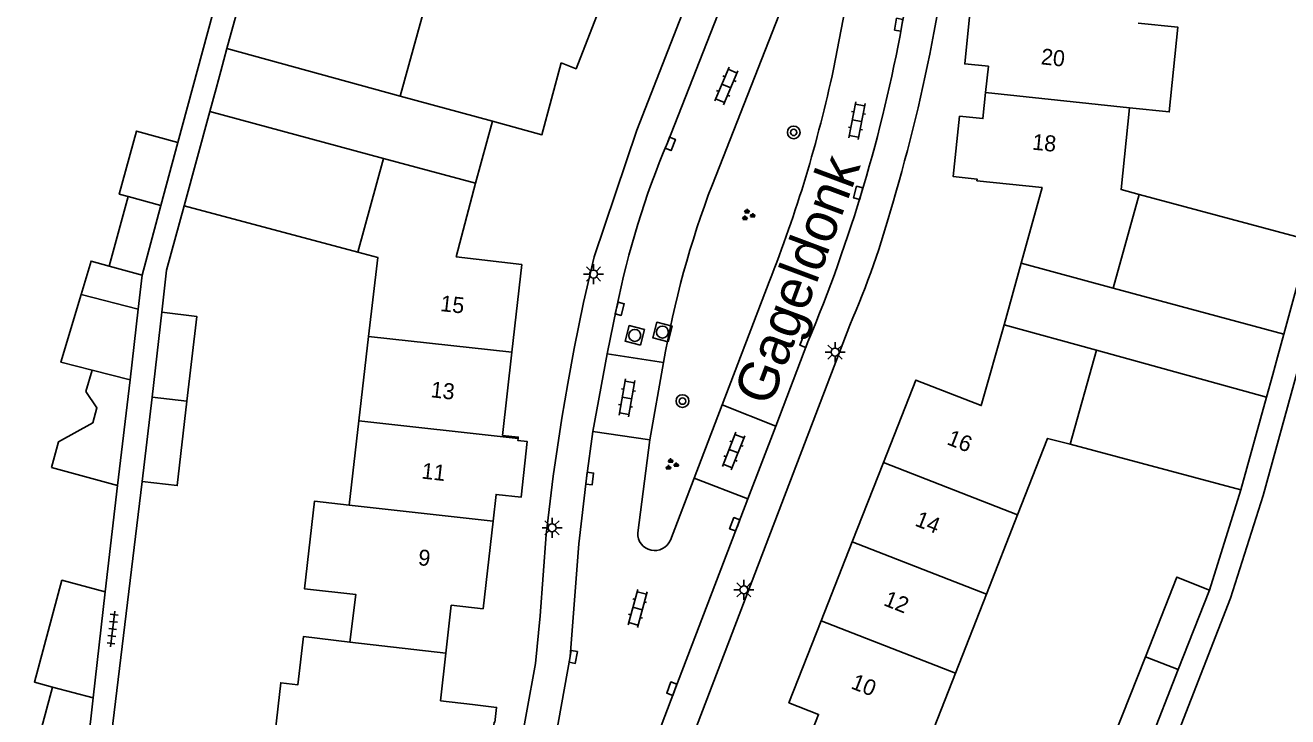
# Model space of a CAD drawing. Extents: x 136000 to 141014, y 402000 to 403500.
# Drawn here: x 139007.9 to 139086.9, y 402326.9 to 402370.2 of the extents above; entities that cross this region are included whole.
import ezdxf

# ---------------------------------------------------------------- set-up
doc = ezdxf.new("R2010")
doc.units = 0
for name, color, linetype in [('gg-afsc-erfafscheiding', 7, 'Continuous'), ('gg-afsc-hekwerk', 7, 'Continuous'), ('gg-afsc-muur', 7, 'Continuous'), ('gg-anno-huisnummerreeks BGT', 7, 'Continuous'), ('gg-anno-openbare ruimte label', 7, 'Continuous'), ('gg-bbg-bijgebouw', 7, 'Continuous'), ('gg-bbg-gedigitaliseerde bebouwing', 7, 'Continuous'), ('gg-bbg-gedigitaliseerde bijgebouw', 7, 'Continuous'), ('gg-bbg-hoofdgebouw', 7, 'Continuous'), ('gg-bbg-luifel en loopbrug', 7, 'Continuous'), ('gg-bbg-tussenscheiding', 7, 'Continuous'), ('gg-knt-verharding', 7, 'Continuous'), ('gg-knt-verharding nz', 7, 'Continuous'), ('gt-symb-boom', 7, 'Continuous'), ('gt-symb-groenvak', 7, 'Continuous'), ('gt-symb-klinker verharding', 7, 'Continuous'), ('gt-symb-kolk', 7, 'Continuous'), ('gt-symb-lichtmast', 7, 'Continuous'), ('gt-symb-rioolschacht', 7, 'Continuous'), ('gt-symb-tegel verharding', 7, 'Continuous')]:
    doc.layers.add(name, color=color, linetype=linetype)

# ---------------------------------------------------------------- blocks, each defined once
blk = doc.blocks.new('gt0-KOLK')
at = {"layer": 'gt-symb-kolk'}
blk.add_lwpolyline([(0, 0), (0.375, 0), (0.375, 0.4), (-0.375, 0.4), (-0.375, 0), (0, 0)], dxfattribs=at)
blk = doc.blocks.new('gt0-BOOM')
at = {"layer": 'gt-symb-boom'}
for radius in [0.4, 0.2]:
    blk.add_circle((0, 0), radius, dxfattribs=at)
blk = doc.blocks.new('gt0-KL1')
at = {"layer": 'gt-symb-klinker verharding'}
for p, q in [((-1.15, 0.3), (1.15, 0.3)), ((-1, -0.3), (-1, 0.3)), ((-0.5, 0.3), (-0.5, 0.45)), ((0, -0.3), (0, 0.3)), ((0.5, 0.3), (0.5, 0.45)), ((1, -0.3), (1, 0.3)), ((-1.15, -0.3), (1.15, -0.3)), ((-0.5, -0.45), (-0.5, -0.3)), ((0.5, -0.45), (0.5, -0.3))]:
    blk.add_line(p, q, dxfattribs=at)
blk = doc.blocks.new('gt0-RS')
at = {"layer": 'gt-symb-rioolschacht'}
blk.add_lwpolyline([(-0.5, -0.5), (0.5, -0.5), (0.5, 0.5), (-0.5, 0.5)], close=True, dxfattribs=at)
blk.add_circle((0, 0), 0.375, dxfattribs=at)
blk = doc.blocks.new('gt0-LMAST')
at = {"layer": 'gt-symb-lichtmast'}
for p, q in [((-0.182, 0.173), (-0.447, 0.438)), ((-0.005, 0.246), (-0.005, 0.621)), ((0.172, 0.173), (0.437, 0.438)), ((-0.255, -0.004), (-0.63, -0.004)), ((-0.182, -0.181), (-0.447, -0.446)), ((-0.005, -0.254), (-0.005, -0.629)), ((0.437, -0.446), (0.172, -0.181)), ((0.245, -0.004), (0.62, -0.004))]:
    blk.add_line(p, q, dxfattribs=at)
blk.add_circle((-0.005, -0.004), 0.25, dxfattribs=at)
blk = doc.blocks.new('gt0-TEG1')
at = {"layer": 'gt-symb-tegel verharding'}
for p, q in [((-1.125, 0), (1.125, 0)), ((-0.9, -0.25), (-0.9, 0.25)), ((-0.45, -0.25), (-0.45, 0.25)), ((0, -0.25), (0, 0.25)), ((0.45, -0.25), (0.45, 0.25)), ((0.9, -0.25), (0.9, 0.25))]:
    blk.add_line(p, q, dxfattribs=at)
blk = doc.blocks.new('gt0-GRVAK')
at = {"layer": 'gt-symb-groenvak'}
for p, q in [((-0.11, 0.189), (-0.228, 0.24)), ((-0.182, 0.153), (0.088, 0.153)), ((-0.091, 0.211), (-0.156, 0.322)), ((-0.047, 0.214), (-0.047, 0.393)), ((-0.004, 0.211), (0.061, 0.322)), ((0.015, 0.189), (0.133, 0.24)), ((0.262, -0.052), (0.197, 0.059)), ((0.305, -0.049), (0.305, 0.13)), ((0.349, -0.052), (0.414, 0.059)), ((-0.245, -0.228), (-0.363, -0.177)), ((-0.318, -0.264), (-0.047, -0.264)), ((-0.226, -0.206), (-0.291, -0.095)), ((-0.183, -0.203), (-0.183, -0.024)), ((-0.139, -0.206), (-0.074, -0.095)), ((-0.12, -0.228), (-0.002, -0.177)), ((0.243, -0.074), (0.125, -0.023)), ((0.17, -0.11), (0.441, -0.11)), ((0.368, -0.074), (0.486, -0.023))]:
    blk.add_line(p, q, dxfattribs=at)

msp = doc.modelspace()

# ---------------------------------------------------------------- linework, layer by layer
at = {"layer": 'gg-afsc-erfafscheiding'}
msp.add_line((139013.658, 402341.398), (139012.874, 402334.744), dxfattribs=at)
at = {"layer": 'gg-afsc-hekwerk'}
for p, q in [((139019.821, 402366.244), (139020.112, 402367.314)), ((139036.071, 402360.312), (139037.133, 402364.188)), ((139069.168, 402351.452), (139070.237, 402355.306)), ((139085.999, 402348.35), (139086.287, 402349.423))]:
    msp.add_line(p, q, dxfattribs=at)
at = {"layer": 'gg-afsc-muur'}
for p, q in [((139022.09, 402374.551), (139020.5, 402368.733)), ((139020.5, 402368.733), (139020.112, 402367.314)), ((139019.429, 402364.799), (139019.821, 402366.244)), ((139017.83, 402358.902), (139019.429, 402364.799)), ((139088.286, 402356.757), (139077.628, 402359.609)), ((139028.699, 402356.002), (139017.83, 402358.902)), ((139086.682, 402350.872), (139088.286, 402356.757)), ((139086.287, 402349.423), (139086.682, 402350.872)), ((139085.601, 402346.926), (139085.999, 402348.35)), ((139083.985, 402341.139), (139085.601, 402346.926)), ((139073.294, 402343.983), (139083.985, 402341.139)), ((139015.203, 402341.648), (139013.147, 402324.757)), ((139083.985, 402341.139), (139082.03, 402334.862))]:
    msp.add_line(p, q, dxfattribs=at)
for points in [[(139067.498, 402293.722), (139083.332, 402334.348), (139085.377, 402340.769), (139089.677, 402356.385), (139091.22, 402363.539), (139095.95, 402407.782)], [(139023.372, 402383.705), (139022.386, 402381.194), (139017.432, 402362.866)], [(139017.83, 402358.902), (139016.725, 402354.881), (139016.421, 402352.238)]]:
    msp.add_lwpolyline(points, dxfattribs=at)
at = {"layer": 'gg-bbg-bijgebouw'}
for p, q in [((139015.189, 402354.572), (139014.945, 402352.444)), ((139016.421, 402352.238), (139015.811, 402346.936)), ((139014.438, 402348.018), (139012.069, 402348.619)), ((139013.658, 402341.398), (139014.438, 402348.018)), ((139015.811, 402346.936), (139015.203, 402341.648)), ((139082.03, 402334.862), (139080.068, 402329.886)), ((139076.065, 402325.743), (139078.015, 402330.69)), ((139080.068, 402329.886), (139078.115, 402324.935))]:
    msp.add_line(p, q, dxfattribs=at)
for points in [[(139017.998, 402346.69), (139018.608, 402351.986), (139016.421, 402352.238)], [(139015.203, 402341.648), (139017.389, 402341.397), (139017.998, 402346.69)], [(139078.015, 402330.69), (139079.979, 402335.671), (139082.03, 402334.862)]]:
    msp.add_lwpolyline(points, dxfattribs=at)
at = {"layer": 'gg-bbg-gedigitaliseerde bebouwing'}
for p, q in [((139029.375, 402350.726), (139028.771, 402345.451)), ((139028.771, 402345.451), (139028.166, 402340.172))]:
    msp.add_line(p, q, dxfattribs=at)
for points in [[(139028.699, 402356.002), (139029.941, 402355.671), (139029.375, 402350.726)], [(139028.166, 402340.172), (139025.981, 402340.423), (139025.356, 402334.947), (139028.582, 402334.579), (139028.197, 402331.601)]]:
    msp.add_lwpolyline(points, dxfattribs=at)
at = {"layer": 'gg-bbg-gedigitaliseerde bijgebouw'}
for p, q in [((139014.315, 402359.479), (139013.131, 402355.133)), ((139016.365, 402358.92), (139014.315, 402359.479)), ((139015.189, 402354.572), (139016.365, 402358.92)), ((139011.373, 402353.35), (139014.945, 402352.444)), ((139012.069, 402348.619), (139011.669, 402347.279)), ((139009.515, 402342.522), (139013.658, 402341.398)), ((139012.124, 402328.117), (139012.874, 402334.744)), ((139009.581, 402328.798), (139007.874, 402322.422)), ((139011.373, 402321.485), (139012.124, 402328.117))]:
    msp.add_line(p, q, dxfattribs=at)
for points in [[(139013.131, 402355.133), (139011.998, 402355.442), (139011.373, 402353.35)], [(139011.669, 402347.279), (139012.361, 402346.26), (139012.108, 402345.328), (139009.955, 402344.142), (139009.515, 402342.522)], [(139012.874, 402334.744), (139010.165, 402335.474), (139008.448, 402329.101), (139009.581, 402328.798)]]:
    msp.add_lwpolyline(points, dxfattribs=at)
at = {"layer": 'gg-bbg-hoofdgebouw'}
for p, q in [((139032.979, 402371.645), (139031.354, 402365.767)), ((139031.354, 402365.767), (139037.133, 402364.188)), ((139028.699, 402356.002), (139030.311, 402361.865)), ((139030.311, 402361.865), (139036.071, 402360.312)), ((139077.628, 402359.609), (139076.001, 402353.752)), ((139038.961, 402355.228), (139038.347, 402349.742)), ((139076.001, 402353.752), (139070.237, 402355.306)), ((139069.168, 402351.452), (139074.945, 402349.861)), ((139074.945, 402349.861), (139073.294, 402343.983)), ((139059.655, 402337.891), (139061.607, 402342.852)), ((139068.052, 402334.603), (139070, 402339.564)), ((139037.163, 402339.177), (139036.548, 402333.685)), ((139057.707, 402332.942), (139059.655, 402337.891)), ((139066.111, 402329.66), (139068.052, 402334.603))]:
    msp.add_line(p, q, dxfattribs=at)
for points in [[(139041.429, 402367.841), (139042.36, 402367.476), (139044.379, 402372.642)], [(139068.008, 402365.993), (139068.177, 402367.626), (139066.695, 402367.78), (139067.064, 402371.341)], [(139077.568, 402370.327), (139080.049, 402370.068), (139079.508, 402364.77), (139077.025, 402365.037)], [(139041.429, 402367.841), (139040.229, 402363.342), (139037.133, 402364.188)], [(139067.465, 402360.47), (139067.475, 402360.569), (139065.983, 402360.724), (139066.375, 402364.505), (139067.838, 402364.353), (139068.008, 402365.993)], [(139077.025, 402365.037), (139076.484, 402359.92), (139077.628, 402359.609)], [(139036.071, 402360.312), (139034.857, 402355.699), (139038.961, 402355.228)], [(139070.237, 402355.306), (139071.541, 402360.035), (139067.465, 402360.47)], [(139061.607, 402342.852), (139063.632, 402347.998), (139067.737, 402346.406), (139069.168, 402351.452)], [(139038.347, 402349.742), (139037.764, 402344.541), (139038.738, 402344.432), (139038.727, 402344.336)], [(139038.727, 402344.336), (139038.715, 402344.223), (139039.311, 402344.156), (139038.92, 402340.667), (139037.35, 402340.843), (139037.163, 402339.177)], [(139070, 402339.564), (139071.88, 402344.352), (139073.294, 402343.983)], [(139036.548, 402333.685), (139034.55, 402333.909), (139034.212, 402330.917)], [(139056.451, 402324.305), (139057.543, 402327.09), (139055.691, 402327.819), (139057.707, 402332.942)], [(139028.197, 402331.601), (139025.289, 402331.951), (139024.935, 402328.931), (139023.871, 402329.07), (139023.257, 402323.572), (139026.255, 402323.23)], [(139034.212, 402330.917), (139033.875, 402327.941), (139035.871, 402327.697)], [(139062.015, 402322.129), (139063.115, 402324.903), (139064.092, 402324.519), (139066.111, 402329.66)], [(139035.44, 402323.887), (139036.917, 402323.72), (139037.229, 402326.593), (139037.275, 402326.588), (139037.382, 402327.524), (139035.871, 402327.697)]]:
    msp.add_lwpolyline(points, dxfattribs=at)
at = {"layer": 'gg-bbg-luifel en loopbrug'}
for p, q in [((139017.432, 402362.866), (139016.365, 402358.92)), ((139014.945, 402352.444), (139014.438, 402348.018))]:
    msp.add_line(p, q, dxfattribs=at)
for points in [[(139017.432, 402362.866), (139014.848, 402363.578), (139013.76, 402359.632), (139014.315, 402359.479)], [(139011.373, 402353.35), (139010.109, 402349.116), (139012.069, 402348.619)]]:
    msp.add_lwpolyline(points, dxfattribs=at)
at = {"layer": 'gg-bbg-tussenscheiding'}
for p, q in [((139068.008, 402365.993), (139077.025, 402365.037)), ((139013.131, 402355.133), (139015.189, 402354.572)), ((139029.375, 402350.726), (139038.347, 402349.742)), ((139015.811, 402346.936), (139017.998, 402346.69)), ((139028.771, 402345.451), (139038.727, 402344.336)), ((139061.607, 402342.852), (139070, 402339.564)), ((139028.166, 402340.172), (139037.163, 402339.177)), ((139059.655, 402337.891), (139068.052, 402334.603)), ((139057.707, 402332.942), (139066.111, 402329.66)), ((139034.212, 402330.917), (139028.197, 402331.601)), ((139080.068, 402329.886), (139078.015, 402330.69)), ((139009.581, 402328.798), (139012.124, 402328.117))]:
    msp.add_line(p, q, dxfattribs=at)
at = {"layer": 'gg-knt-verharding'}
for p, q in [((139056.656, 402374.861), (139050.896, 402360.242)), ((139058.483, 402367.452), (139059.312, 402371.779)), ((139031.354, 402365.767), (139020.5, 402368.733)), ((139030.311, 402361.865), (139019.429, 402364.799)), ((139051.509, 402346.455), (139054.456, 402354.151)), ((139076.001, 402353.752), (139086.682, 402350.872)), ((139047.843, 402349.089), (139044.302, 402349.647)), ((139074.945, 402349.861), (139085.601, 402346.926)), ((139046.973, 402344.251), (139047.843, 402349.089)), ((139049.751, 402341.863), (139051.509, 402346.455)), ((139054.866, 402345.122), (139051.509, 402346.455)), ((139043.413, 402344.778), (139046.973, 402344.251)), ((139046.973, 402344.251), (139046.224, 402338.448)), ((139048.269, 402337.992), (139049.751, 402341.863)), ((139049.751, 402341.863), (139053.126, 402340.58))]:
    msp.add_line(p, q, dxfattribs=at)
for points in [[(139034.702, 402303.154), (139035.312, 402305.584), (139039.825, 402330.273), (139040.124, 402333.256), (139040.485, 402338.331), (139040.924, 402341.979), (139041.478, 402345.612), (139041.842, 402347.794), (139042.245, 402349.971), (139042.838, 402352.845), (139043.5, 402355.71), (139046.158, 402363.622), (139063.717, 402408.521), (139065.801, 402416.111)], [(139071.77, 402414.461), (139069.019, 402404.47), (139066.183, 402378.349), (139065.549, 402373.945), (139064.762, 402369.727)], [(139040.67, 402301.485), (139041.223, 402303.616), (139059.498, 402351.434)]]:
    msp.add_lwpolyline(points, dxfattribs=at)
for centre, radius, start, end in [((138964.223, 402388.384), 102.256, 343.33996, 349.4873), ((138976.344, 402385.06), 84.005, 338.41111, 347.90055), ((139105.857, 402339.203), 58.85, 159.05297, 170.32902), ((139008.844, 402373.56), 55.276, 336.40404, 344.80071), ((139047.287, 402338.401), 1.064, 177.48846, 337.37088)]:
    msp.add_arc(centre, radius, start, end, dxfattribs=at)
at = {"layer": 'gg-knt-verharding nz'}
for p, q in [((139053.323, 402376.182), (139048.078, 402362.848)), ((139062.767, 402370.193), (139062.945, 402371.132)), ((139044.899, 402352.505), (139044.302, 402349.647)), ((139054.866, 402345.122), (139056.883, 402350.387)), ((139044.302, 402349.647), (139043.413, 402344.778)), ((139053.126, 402340.58), (139054.866, 402345.122))]:
    msp.add_line(p, q, dxfattribs=at)
for points in [[(139043.413, 402344.778), (139043.017, 402341.866), (139042.526, 402337.765), (139041.999, 402330.706), (139039.964, 402319.467), (139035.673, 402302.915)], [(139039.694, 402301.713), (139042.5, 402312.703), (139048.546, 402328.627), (139053.126, 402340.58)]]:
    msp.add_lwpolyline(points, dxfattribs=at)
for centre, radius, start, end in [((138968.599, 402387.391), 95.725, 337.2588, 349.64976), ((139098.888, 402341.571), 55.085, 157.27833, 168.55125)]:
    msp.add_arc(centre, radius, start, end, dxfattribs=at)

# ---------------------------------------------------------------- block references
at = {"layer": 'gt-symb-boom'}
for p in [(139055.991, 402363.492), (139049.026, 402346.684)]:
    msp.add_blockref('gt0-BOOM', p, dxfattribs=at)
at = {"layer": 'gt-symb-groenvak'}
for p in [(139053.117, 402358.316), (139048.331, 402342.716)]:
    msp.add_blockref('gt0-GRVAK', p, dxfattribs=at)
at = {"layer": 'gt-symb-klinker verharding'}
for p, rotation in [((139051.77, 402366.4), 66.79388541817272), ((139059.949, 402364.227), 79.16208955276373), ((139045.552, 402346.886), -100.19720557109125), ((139052.224, 402343.556), 68.53893641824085), ((139046.215, 402333.715), 74.62927456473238)]:
    msp.add_blockref('gt0-KL1', p, dxfattribs=dict(at, rotation=rotation))
at = {"layer": 'gt-symb-kolk'}
for p, rotation in [((139062.767, 402370.193), 80.20785375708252), ((139048.078, 402362.848), -111.3543773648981), ((139060.219, 402359.658), 75.17189147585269), ((139044.899, 402352.505), -104.3002774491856), ((139056.883, 402350.387), 69.08179501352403), ((139043.017, 402341.866), -97.75742578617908), ((139052.486, 402338.909), 69.13533881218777), ((139041.989, 402330.716), -100.19720557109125), ((139048.546, 402328.627), 69.20927472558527)]:
    msp.add_blockref('gt0-KOLK', p, dxfattribs=dict(at, rotation=rotation))
at = {"layer": 'gt-symb-lichtmast'}
for p in [(139043.46, 402354.637), (139058.583, 402349.753), (139040.863, 402338.763), (139052.879, 402334.882)]:
    msp.add_blockref('gt0-LMAST', p, dxfattribs=at)
at = {"layer": 'gt-symb-rioolschacht'}
for p, rotation in [((139046.039, 402350.796), 75.69972254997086), ((139047.772, 402351.005), 75.69972255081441)]:
    msp.add_blockref('gt0-RS', p, dxfattribs=dict(at, rotation=rotation))
at = {"layer": 'gt-symb-tegel verharding', "rotation": 83.51433964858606}
msp.add_blockref('gt0-TEG1', (139013.346, 402332.431), dxfattribs=at)

# ---------------------------------------------------------------- texts
at = {"layer": 'gg-anno-huisnummerreeks BGT'}
for s, rotation, p in [('20', 353.9, (139071.437, 402367.757)), ('18', 354.4, (139070.895, 402362.418)), ('15', 353.6, (139033.83, 402352.321)), ('13', 353.6, (139033.226, 402346.931)), ('16', 338.5, (139065.522, 402344)), ('11', 353.6, (139032.655, 402341.846)), ('14', 338.5, (139063.52, 402338.913)), ('9', 353.6, (139032.44, 402336.43)), ('12', 338.5, (139061.559, 402333.928)), ('10', 338.5, (139059.514, 402328.733))]:
    msp.add_text(s, height=1, rotation=rotation, dxfattribs=at).set_placement(p)
at = {"layer": 'gg-anno-openbare ruimte label'}
msp.add_text('Gageldonk', height=2.5, rotation=69.5, dxfattribs=at).set_placement((139054.533, 402346.284))

doc.saveas('drawing.dxf')
